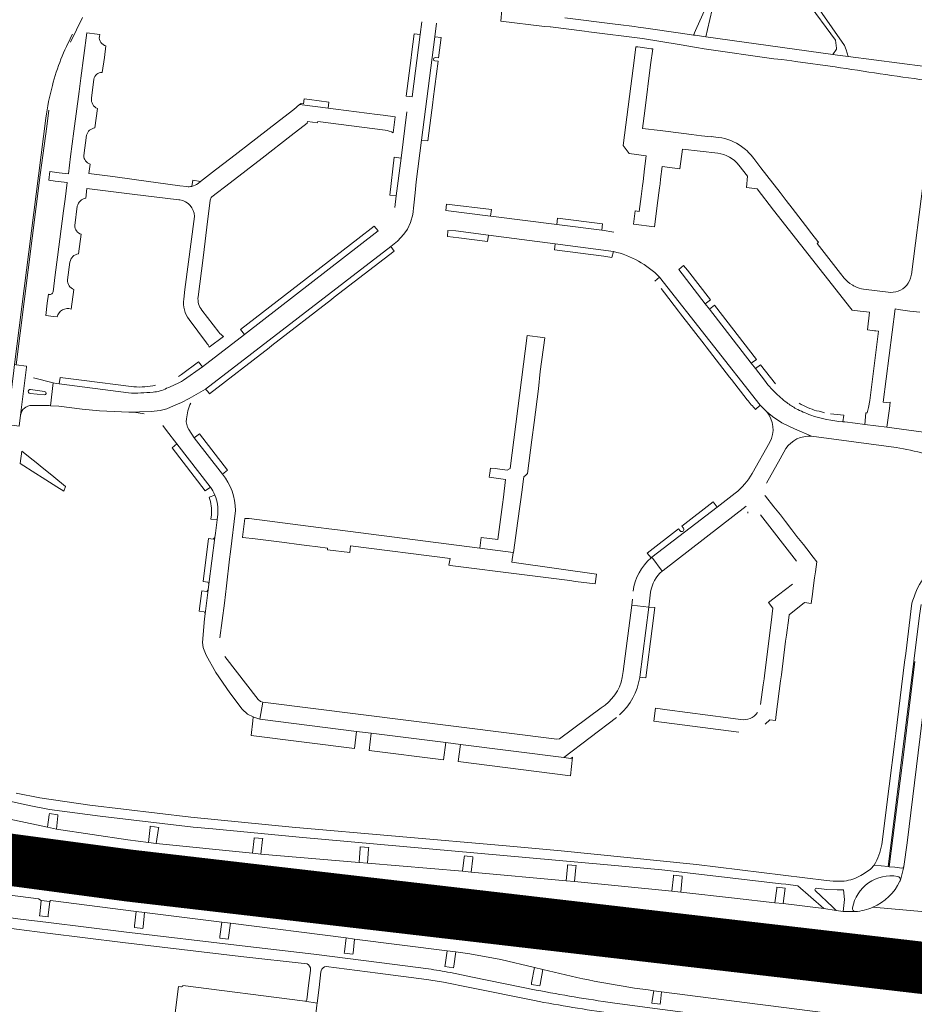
# Model space of a CAD drawing. Header units: metres. Extents: x 166325 to 190320, y 381923 to 404576.
# Tile 404 of 656: x 176882 to 177139, y 387004 to 387287. Entities that reach past the tile are written whole.
import ezdxf

# ---------------------------------------------------------------- set-up
doc = ezdxf.new("R2010")
doc.units = ezdxf.units.M
for name, color, linetype, lineweight in [('B-WE-VH-VERHARDING_ASFALT-GV', 8, 'Continuous', 18), ('B-WE-VH-VERHARDING_BETONSTRAATSTEEN-GV', 8, 'Continuous', 18), ('B-WE-VH-VERHARDING_FUNDERING_ZAND-GV', 8, 'Continuous', 18), ('B-WE-VH-VERHARDING_N-WEG', 8, 'Continuous', 18), ('B-WE-VH-VERHARDING_STRAATBAKSTEEN-GV', 8, 'Continuous', 18)]:
    doc.layers.add(name, color=color, linetype=linetype, lineweight=lineweight)

msp = doc.modelspace()

# ---------------------------------------------------------------- linework, layer by layer
at = {"layer": 'B-WE-VH-VERHARDING_ASFALT-GV', "flags": 128}
for points in [[(177020.551, 387289.911), (177020.242, 387286.679), (177032.76, 387285.119), (177034.372, 387284.972), (177034.502, 387284.96), (177044.304, 387283.735), (177045.583, 387283.575), (177060.981, 387281.65), (177071.549, 387279.874), (177076.522, 387279.038), (177078.711, 387278.67), (177098.792, 387275.82), (177101.072, 387275.59), (177103.996, 387275.185), (177105.043, 387275.039), (177116.399, 387273.465)], [(177117.122, 387276.88), (177115.798, 387277.063), (177079.202, 387282.11), (177076.121, 387282.56), (177075.662, 387282.627), (177072.641, 387283.068), (177061.321, 387284.72), (177059.743, 387284.921), (177058.726, 387285.05), (177053.963, 387285.656), (177053.112, 387285.765), (177038.624, 387287.61)], [(177178.692, 387266.963), (177183.059, 387266.525), (177183.17, 387267.503), (177192.554, 387266.386), (177192.916, 387269.056), (177184.858, 387270.15), (177173.7, 387271.05), (177170.09, 387271.341), (177147.428, 387273.169), (177143.654, 387273.473), (177142.332, 387273.58), (177120.196, 387276.478), (177117.122, 387276.88)], [(177109.633, 387167.106), (177104.697, 387169.21), (177101.061, 387170.997), (177098.43, 387172.751), (177096.774, 387174.154)], [(177097.686, 387165.399), (177092.57, 387156.395)], [(177096.643, 387153.648), (177100.572, 387160.64), (177102.225, 387163.546)], [(177087.666, 387150.718), (177082.467, 387146.717), (177063.719, 387132.29), (177066.682, 387128.274), (177066.795, 387128.365), (177066.909, 387128.455), (177090.857, 387146.988)], [(177138.547, 387119.015), (177136.757, 387104.576), (177136.44, 387102.081), (177133.885, 387081.483), (177133.583, 387079.238), (177132.003, 387066.389), (177129.879, 387049.565)], [(177139.123, 387102.345), (177140.763, 387115.484), (177141.184, 387118.619)], [(177145.161, 387115.374), (177145.096, 387114.901), (177144.906, 387113.378), (177143.268, 387099.915), (177143.154, 387099.017), (177140.923, 387080.682), (177137.151, 387049.996), (177136.231, 387043.208), (177136.204, 387043.102), (177135.21, 387039.258)], [(177127.65, 387043.624), (177131.698, 387043.199), (177135.872, 387076.143), (177139.123, 387102.345)], [(177037.585, 387047.73), (177021.765, 387049.21), (176960.155, 387054.5), (176930.95, 387057.455), (176901.965, 387060.86), (176887.515, 387062.985), (176880.745, 387064.33)], [(176877.5, 387062.275), (176884.96, 387060.67), (176890.34, 387059.665), (176904.855, 387057.705), (176931.635, 387054.585), (176937.365, 387054.085), (176962.14, 387051.625), (177050.95, 387043.71), (177066.585, 387042.245), (177100.86, 387038.255), (177102.256, 387038.101), (177105.71, 387037.666), (177113.185, 387031.146), (177116.777, 387030.582), (177115.756, 387031.545), (177110.7, 387036.317)], [(177041.436, 387038.883), (177038.976, 387039.11), (177011.714, 387041.632), (177009.222, 387041.845), (176981.831, 387044.185), (176979.432, 387044.39), (176951.156, 387046.807), (176948.719, 387047.055), (176921.058, 387049.88), (176918.762, 387050.162), (176912.811, 387050.893), (176892.31, 387053.983), (176889.719, 387054.533), (176862.945, 387060.234)], [(176856.691, 387048.394), (176890.097, 387046.686), (176913.835, 387043.765), (176931.687, 387041.83), (176949.122, 387040.101), (177010.788, 387034.784), (177040.512, 387032.059), (177069.723, 387029.132), (177086.59, 387027.247), (177100.698, 387025.576), (177114.261, 387023.779), (177114.246, 387023.646), (177117.369, 387023.129), (177121.311, 387022.113), (177129.006, 387018.453)], [(177119.063, 387039.043), (177117.037, 387039.024), (177115.849, 387039.013), (177113.936, 387039.17), (177076.56, 387043.81), (177037.585, 387047.73)], [(177049.166, 387022.931), (177044.751, 387023.406), (177024.794, 387023.557), (177022.111, 387023.687), (177012.124, 387024.989), (176927.798, 387035.657), (176895.038, 387039.946), (176854.298, 387045.077)], [(177135.715, 387042.77), (177135.628, 387042.779), (177133.645, 387042.982), (177132.027, 387043.144), (177131.698, 387043.199), (177127.65, 387043.624), (177127.385, 387043.282), (177126.994, 387042.803), (177126.528, 387042.39), (177124.285, 387040.917), (177123.841, 387040.667)], [(177135.21, 387039.258), (177136.204, 387043.102)], [(177122.212, 387030.245), (177118.779, 387030.267), (177116.777, 387030.582), (177113.185, 387031.146), (177101.481, 387032.529), (177099.119, 387032.796), (177087.438, 387034.112), (177071.997, 387035.852), (177069.469, 387036.103), (177041.436, 387038.883)], [(176864.826, 387036.782), (176887.163, 387033.882), (176887.917, 387033.415), (176890.36, 387033.152), (176890.608, 387033.46), (176915.301, 387030.27), (176917.701, 387029.96), (176939.944, 387027.192), (176942.447, 387026.88), (176975.699, 387022.638), (176978.133, 387022.328), (177004.793, 387018.927), (177007.287, 387018.609), (177011.254, 387018.03), (177020.248, 387016.421), (177029.935, 387014.147), (177032.296, 387013.593)], [(177110.962, 387036.958), (177114.011, 387036.637), (177117.01, 387036.493), (177118.843, 387036.459), (177119.126, 387033.742), (177118.779, 387030.267), (177122.212, 387030.245)], [(177127.327, 387031.512), (177146.694, 387029.811), (177146.948, 387032.71), (177145.962, 387032.817)], [(176911.722, 387024.418), (176890.056, 387027.054), (176881.159, 387028.195), (176871.324, 387029.561), (176860.346, 387031.062), (176852.587, 387032.121), (176851.542, 387032.254), (176851.234, 387029.75), (176852.298, 387029.614), (176852.236, 387029.11), (176856.176, 387028.62), (176870.906, 387026.548), (176880.794, 387025.163), (176889.692, 387023.987), (176911.38, 387021.368), (176945.409, 387017.348), (176964.458, 387015.146)], [(177162.649, 387014.682), (177165.619, 387014.474), (177167.413, 387027.625), (177164.465, 387028.22), (177164.23, 387028.27), (177146.694, 387029.811), (177127.327, 387031.512)], [(176999.372, 387013.738), (176985.2, 387015.574), (176966.413, 387017.954), (176945.797, 387020.391), (176911.722, 387024.418)], [(177058.711, 387008.227), (177062.61, 387007.67), (177064.22, 387007.44), (177066.434, 387007.124), (177094.855, 387003.513), (177097.147, 387003.222), (177113.681, 387001.122), (177115.804, 387000.852), (177119.199, 387000.459), (177119.802, 387000.418), (177141.16, 386998.822), (177163.403, 386997.043), (177164.457, 387005.36), (177161.515, 387006.09), (177159.772, 387006.567), (177157.902, 387007.289), (177157.285, 387007.754), (177156.751, 387008.482), (177129.077, 387012.631), (177120.09, 387013.712), (177116.485, 387014.205), (177113.376, 387014.59), (177113.347, 387014.456), (177049.166, 387022.931)], [(177130.783, 387016.005), (177130.642, 387013.887)], [(176963.802, 387004.397), (176967.337, 387003.858), (176967.886, 387008.398), (176968.442, 387012.928), (176968.487, 387013.155)], [(176965.475, 387013.53), (176965.467, 387013.3), (176964.898, 387008.948), (176964.356, 387004.798)], [(176969.975, 387014.456), (176984.846, 387012.545), (176998.844, 387010.682)], [(177003.736, 387009.9), (177011.319, 387008.368), (177029.88, 387004.617)], [(177030.383, 387007.641), (177012.016, 387011.386), (177005.691, 387012.676)], [(177129.077, 387012.631), (177156.751, 387008.482)], [(177113.954, 386996.312), (177113.117, 386996.295), (177109.583, 386996.613), (177103.558, 386997.225), (177064.521, 387002.343), (177052.393, 387003.987)]]:
    msp.add_lwpolyline(points, dxfattribs=at)
at = {"layer": 'B-WE-VH-VERHARDING_ASFALT-GV'}
for points in [[(177116.399, 387273.465, 0.0023822), (177142.414, 387269.613)], [(177096.774, 387174.154, -0.2961922), (177097.686, 387165.399)], [(177102.225, 387163.546, -0.269772), (177109.633, 387167.106)], [(177092.57, 387156.395, -0.0978242), (177087.666, 387150.718)], [(177141.674, 387126.055, 0.0723317), (177138.547, 387119.015)], [(177129.879, 387049.565, -0.085142), (177127.65, 387043.624)], [(177136.204, 387043.102, -0.3164205), (177135.715, 387042.77)], [(177123.841, 387040.667, -0.1144552), (177119.063, 387039.043)], [(177121.445, 387031.284, -0.4159774), (177134.413, 387040.347)], [(177134.413, 387040.347, -0.3860338), (177135.21, 387039.258)], [(177110.7, 387036.317, -0.5458264), (177110.962, 387036.958)], [(177127.327, 387031.512, -0.0854694), (177122.212, 387030.245)], [(176964.458, 387015.146, -0.2758273), (176965.475, 387013.53)], [(176968.487, 387013.155, -0.304783), (176969.975, 387014.456)], [(177005.691, 387012.676, 0.0085437), (176999.372, 387013.738)], [(177032.296, 387013.593, 0.0255326), (177058.711, 387008.227)], [(177130.642, 387013.887, -0.4115661), (177129.077, 387012.631)], [(176998.844, 387010.682, -0.0081641), (177003.736, 387009.9)], [(177052.393, 387003.987, -0.0136621), (177030.383, 387007.641)], [(176964.356, 387004.798, -0.3928866), (176963.802, 387004.397)], [(177029.88, 387004.617, 0.0113306), (177051.982, 387000.935)]]:
    msp.add_lwpolyline(points, format="xyb", dxfattribs=at)
at = {"layer": 'B-WE-VH-VERHARDING_ASFALT-GV', "flags": 128}
msp.add_lwpolyline([(177121.311, 387022.113), (177117.369, 387023.129), (177117.848, 387022.552), (177117.038, 387014.675), (177116.485, 387014.205), (177120.09, 387013.712), (177119.625, 387014.305), (177120.231, 387020.28), (177120.608, 387021.812)], close=True, dxfattribs=at)
at = {"layer": 'B-WE-VH-VERHARDING_BETONSTRAATSTEEN-GV', "flags": 128}
for points in [[(176896.339, 387280.605), (176899.804, 387287.716)], [(176935.181, 387180.65), (176988.514, 387221.762), (176990.467, 387223.312), (176992.277, 387225.283), (176993.322, 387226.772), (176994.247, 387228.704), (176994.931, 387230.957), (176995.213, 387233.694), (176995.575, 387237.155), (176995.872, 387240.358), (176997.402, 387252.36), (177001.24, 387282.14), (177001.714, 387286.08)], [(176997.485, 387286.398), (176997.031, 387282.82), (176994.712, 387264.809)], [(176904.67, 387282.24), (176904.75, 387282.8), (176904.055, 387282.881), (176901.018, 387283.237), (176899.326, 387270.228), (176898.825, 387266.38), (176897.333, 387254.911), (176896.389, 387247.658), (176895.742, 387242.682), (176893.094, 387243.003), (176890.448, 387243.324), (176890.14, 387240.819), (176891.943, 387240.59), (176895.413, 387240.15), (176894.79, 387235.362), (176894.349, 387231.974), (176892.617, 387218.656), (176891.96, 387213.607), (176891.319, 387208.679)], [(177001.306, 387276.136), (177002.267, 387276.051), (177003.02, 387281.93), (177001.24, 387282.14), (176997.402, 387252.36), (176999.211, 387252.19), (177000.622, 387263.206), (177000.746, 387264.174), (177002.143, 387275.085)], [(176905.46, 387271.85), (176906.14, 387276.19), (176906.56, 387279.5)], [(177083.832, 387253.037), (177082.723, 387253.176), (177080.78, 387253.418), (177080.762, 387253.28), (177077.958, 387253.644), (177075.132, 387254.011), (177072.849, 387254.28), (177066.033, 387255.149), (177060.959, 387255.748), (177061.626, 387260.855), (177063.33, 387274.1), (177063.921, 387278.646), (177063.53, 387278.697), (177059.619, 387279.21), (177059.082, 387279.28), (177058.664, 387276.046), (177055.4, 387250.81), (177057.153, 387248.52), (177062.06, 387247.899), (177061.597, 387244.086), (177061.14, 387240.467), (177061.006, 387239.24), (177060.57, 387236.119), (177060.05, 387231.86), (177058.9, 387232.002), (177058.448, 387228.213), (177064.437, 387227.398), (177064.922, 387231.174), (177065.212, 387233.512), (177065.863, 387238.608), (177066.043, 387239.8), (177066.212, 387241.109), (177066.676, 387244.811), (177071.768, 387244.159), (177072.49, 387249.74), (177082.698, 387248.581)], [(177002.143, 387275.085), (177001.227, 387275.167)], [(176902.36, 387264.43), (176903.072, 387269.94)], [(176989.27, 387254.48), (176989.831, 387259.131), (176986.347, 387259.561), (176984.599, 387259.773), (176972.716, 387261.259), (176970.473, 387261.547), (176962.314, 387262.592), (176960.653, 387261.213), (176956.501, 387257.983), (176949.722, 387252.712), (176942.495, 387247.143), (176938.071, 387243.81), (176933.774, 387240.421), (176933.089, 387239.881)], [(176889.27, 387258.723), (176880.274, 387187.736), (176880.674, 387187.694), (176887.665, 387242.345), (176889.541, 387256.347), (176890.166, 387261.014)], [(176903.37, 387255.89), (176904.099, 387261.45)], [(176993.181, 387260.57), (176991.484, 387247.221), (176990.099, 387236.328), (176989.672, 387232.965)], [(176937.062, 387236.002), (176942.294, 387240.059), (176951.542, 387247.202), (176959.84, 387253.677), (176964.491, 387257.265)], [(176964.491, 387257.265), (176964.548, 387257.733), (176967.454, 387257.378), (176967.532, 387257.74), (176986.903, 387255.26)], [(176900.227, 387247.963), (176900.966, 387253.812)], [(176929.849, 387238.985), (176927.867, 387239.258), (176914.658, 387241.074), (176908.498, 387241.865), (176901.631, 387242.748), (176901.979, 387245.47)], [(177119.07, 387212.598), (177118.021, 387213.948), (177111.252, 387222.66), (177111.641, 387222.95), (177111.476, 387223.166), (177109.751, 387225.418), (177107.927, 387227.785), (177104.058, 387232.781), (177102.322, 387235.026), (177100.579, 387237.28), (177096.802, 387242.16), (177095.075, 387244.402), (177093.335, 387246.659)], [(177088.742, 387245.189), (177091.231, 387241.99), (177090.889, 387238.719), (177093.97, 387238.341), (177098.741, 387232.252), (177120.988, 387203.857), (177121.362, 387203.38), (177123.624, 387203.125), (177126.317, 387202.801), (177125.725, 387197.744), (177127.794, 387197.487), (177128.191, 387197.42), (177128.96, 387197.34), (177126.414, 387177.408), (177126.054, 387175.345), (177125.888, 387174.581), (177125.684, 387173.813), (177125.31, 387173.856), (177124.942, 387170.503), (177131.357, 387169.716), (177132.047, 387175.14), (177132.309, 387176.887), (177131.182, 387176.79), (177130.306, 387176.918), (177133.761, 387203.763), (177134.592, 387203.62), (177137.942, 387203.16), (177140.79, 387202.796)], [(176933.774, 387240.421), (176931.54, 387240.891), (176931.254, 387239.059)], [(176933.089, 387239.881), (176933.774, 387240.421)], [(176995.872, 387240.358), (176995.575, 387237.155), (176995.213, 387233.694), (176994.931, 387230.957), (176994.247, 387228.704), (176993.322, 387226.772), (176992.277, 387225.283), (176990.467, 387223.312), (176988.514, 387221.762)], [(177142.303, 387209.142), (177143.828, 387221.03), (177145.473, 387233.82), (177146.198, 387239.401), (177145.866, 387239.447), (177141.758, 387240.01), (177138.391, 387213.712)], [(176900.73, 387235.7), (176901.084, 387238.47), (176907.963, 387237.595), (176914.101, 387236.814), (176927.489, 387235.213), (176927.819, 387235.173)], [(176933.082, 387207.244), (176934.539, 387218.49), (176935.881, 387229.668), (176936.43, 387234.244), (176936.54, 387235.124)], [(176897.62, 387227.82), (176898.302, 387233.36)], [(177052.719, 387225.919), (177049.36, 387226.44), (177049.254, 387226.453), (177036.323, 387228.099), (177017.38, 387230.51), (177017.279, 387230.522), (177004.351, 387232.09)], [(176932.038, 387230.433), (176929.286, 387209.32), (176928.929, 387206.586)], [(176984.932, 387226.24), (176946.418, 387196.428), (176934.34, 387187.08), (176928.92, 387183.22)], [(177004.951, 387226.36), (177007.245, 387226.275), (177016.707, 387225.028), (177035.853, 387222.505), (177052.671, 387220.289)], [(176898.63, 387219.6), (176899.419, 387225.27)], [(176895.528, 387212.121), (176896.21, 387217.261)], [(177097.109, 387181.948), (177096.081, 387183.274), (177093.51, 387186.591), (177092.315, 387188.132), (177080.253, 387203.693), (177079.028, 387205.274), (177071.411, 387215.1)], [(177065.911, 387212.9), (177064.493, 387211.731)], [(177065.911, 387212.9), (177094.886, 387176.065), (177094.961, 387175.97), (177096.774, 387174.154), (177098.43, 387172.751), (177101.061, 387170.997), (177104.697, 387169.21), (177109.633, 387167.106), (177133.982, 387163.834)], [(177093.541, 387174.816), (177094.886, 387176.065), (177065.911, 387212.9)], [(176896.53, 387203.73), (176897.309, 387209.41)], [(177066.377, 387209.648), (177067.305, 387208.448), (177071.398, 387203.155), (177071.975, 387202.361), (177078.734, 387193.642), (177079.295, 387192.894), (177086.047, 387184.17), (177086.64, 387183.442), (177091.124, 387177.627)], [(177131.745, 387208.568), (177124.634, 387209.471)], [(176890, 387207.99), (176889.66, 387205.42), (176889.25, 387201.88), (176891.496, 387201.616), (176892.47, 387201.501)], [(176939.067, 387197.09), (176934.122, 387203.432)], [(176930.464, 387200.757), (176935.519, 387194.028)], [(176936.292, 387192.72), (176940.422, 387195.841)], [(176928.92, 387183.22), (176934.34, 387187.08), (176933.191, 387188.578), (176928.317, 387184.875), (176927.461, 387184.294)], [(176883.65, 387187.05), (176881.998, 387173.189)], [(177099.235, 387182.212), (177094.94, 387187.705), (177093.51, 387186.591), (177096.081, 387183.274), (177097.109, 387181.948)], [(176885.2, 387175.99), (176890.24, 387175.92), (176890.558, 387175.9), (176891.403, 387182.512), (176885.708, 387183.936)], [(176914.621, 387181.356), (176899.504, 387183.231), (176893.386, 387184.038), (176893.129, 387182.185)], [(176884.883, 387180.59), (176888.898, 387180.018)], [(176913.052, 387179.59), (176893.129, 387182.185), (176892.25, 387182.3), (176891.403, 387182.512), (176890.558, 387175.9), (176892.96, 387175.75), (176899.69, 387174.93), (176904.69, 387174.43), (176913.191, 387174.05), (176916.191, 387174.122), (176919.561, 387174.231), (176922.191, 387174.553), (176924.073, 387175.051), (176926.01, 387175.826), (176928.334, 387176.85), (176930.524, 387177.962), (176935.181, 387180.65)], [(176893.129, 387182.185), (176913.052, 387179.59)], [(176935.181, 387180.65), (176930.524, 387177.962), (176928.334, 387176.85), (176926.01, 387175.826), (176924.073, 387175.051), (176922.191, 387174.553), (176919.561, 387174.231), (176916.191, 387174.122), (176913.191, 387174.05), (176915.196, 387173.96)], [(176888.774, 387179.011), (176884.741, 387179.39)], [(177113.401, 387173.889), (177112.804, 387174.039), (177111.81, 387174.288), (177111.093, 387174.468)], [(177118.692, 387171.283), (177118.92, 387173.171), (177115.077, 387173.582)], [(176922.906, 387170.17), (176923.96, 387168.81), (176926.998, 387164.89), (176936.541, 387152.578)], [(176940.101, 387156.239), (176931.992, 387166.65), (176930.422, 387169.031)], [(177144.016, 387167.956), (177131.357, 387169.716), (177124.942, 387170.503), (177122.213, 387170.841), (177119.219, 387171.217), (177118.692, 387171.283)], [(176926.998, 387164.89), (176925.617, 387163.806), (176935.162, 387151.416), (176936.627, 387152.459)], [(176936.541, 387152.578), (176926.998, 387164.89)], [(176937.905, 387150.173), (176936.258, 387149.524)], [(177103.992, 387140.179), (177102.171, 387142.515), (177102.152, 387142.54), (177100.669, 387144.453), (177098.818, 387146.824), (177096.431, 387149.86), (177096.187, 387150.051)], [(177071.831, 387139.866), (177071.344, 387140.496), (177062.326, 387133.485), (177063.438, 387132.074), (177063.719, 387132.29), (177082.467, 387146.717)], [(177082.467, 387146.717), (177081.314, 387148.192), (177072.31, 387141.199), (177072.8, 387140.608)], [(176938.77, 387144.69), (176938.558, 387143.023), (176938.073, 387139.179), (176937.919, 387137.963), (176936.194, 387124.547), (176936.011, 387122.879), (176935.134, 387115.955), (176934.934, 387114.528), (176934.351, 387107.757), (176934.568, 387106.324), (176934.614, 387106.019), (176935.362, 387104.045), (176938.177, 387099.094), (176942.261, 387093.236), (176945.802, 387088.483), (176947.318, 387087.096), (176948.966, 387086.271), (176949.119, 387086.195), (176950.88, 387085.632), (176951.76, 387090.52), (176951.02, 387090.77), (176950.41, 387091.29), (176940.738, 387103.649)], [(176936.907, 387144.521), (176936.74, 387143.236), (176938.558, 387143.023), (176938.77, 387144.69)], [(176939.32, 387109.06), (176940.715, 387119.02), (176941.284, 387124.025), (176942.161, 387131.74), (176942.418, 387133.842), (176943.872, 387145.76)], [(177091.312, 387145.343), (177091.316, 387144.981)], [(177094.937, 387144.522), (177105.345, 387131.159)], [(177096.28, 387084.249), (177097.629, 387085.45), (177099.312, 387085.28), (177099.502, 387086.96), (177100.742, 387096.68), (177100.952, 387098.39), (177102.192, 387108.08), (177102.432, 387109.81), (177103.062, 387114.8), (177103.181, 387115.73), (177107.651, 387119.2), (177109.555, 387118.929), (177109.912, 387121.63), (177110.127, 387123.351), (177110.523, 387126.32), (177110.74, 387128.04), (177111.152, 387130.99), (177110.139, 387132.28), (177108.289, 387134.65), (177107.3, 387135.93), (177105.449, 387138.29), (177103.992, 387140.179)], [(177066.682, 387128.274), (177063.719, 387132.29), (177063.438, 387132.074)], [(177104.123, 387124.56), (177102.116, 387123.01), (177100.098, 387121.452), (177097.28, 387119.28), (177098.552, 387117.56), (177098.052, 387113.45), (177096.211, 387099.01), (177096.011, 387097.29), (177095.756, 387095.513), (177094.95, 387089.899)], [(177058.091, 387120.19), (177057.875, 387118.519), (177062.779, 387117.872), (177062.786, 387117.93), (177063.333, 387122.219)], [(177060.2, 387097.64), (177060.213, 387097.745), (177062.779, 387117.872), (177057.875, 387118.519), (177055.399, 387099.332), (177055.18, 387097.635)], [(177141.184, 387118.619), (177140.763, 387115.484), (177139.123, 387102.345), (177135.872, 387076.143), (177131.698, 387043.199), (177132.027, 387043.144), (177136.178, 387076.12), (177139.422, 387102.285)], [(176951.76, 387090.52), (176950.88, 387085.632), (176978.708, 387082.128), (176982.886, 387081.602), (177004.396, 387078.893), (177008.569, 387078.367), (177038.342, 387074.618), (177053.492, 387086.124)], [(177049.05, 387088.91), (177037.11, 387079.95), (177036.31, 387079.85), (176951.76, 387090.52)], [(177089.241, 387085.53), (177085.66, 387086.064), (177068.127, 387088.355), (177064.73, 387088.799), (177064.288, 387085.115), (177088.712, 387081.921)], [(176928.144, 387008.545), (176927.454, 387008.647), (176925.173, 386990.41), (176923.596, 386977.87), (176922.73, 386970.98), (176928.572, 386970.197)], [(176965.846, 386991.31), (176966.058, 386993.034), (176967.264, 387003.277), (176967.337, 387003.858), (176963.802, 387004.397), (176963.09, 387004.506), (176928.713, 387008.981)]]:
    msp.add_lwpolyline(points, dxfattribs=at)
at = {"layer": 'B-WE-VH-VERHARDING_BETONSTRAATSTEEN-GV'}
for points in [[(176896.93, 387282.87, 0.0575022), (176891.141, 387268.153)], [(176906.56, 387279.5, -0.3891694), (176904.67, 387282.24)], [(177001.227, 387275.167, -0.9709623), (177001.306, 387276.136)], [(176903.072, 387269.94, -0.3824473), (176905.46, 387271.85)], [(176891.141, 387268.153, 0.0300076), (176889.27, 387258.723)], [(176904.099, 387261.45, -0.3146059), (176902.36, 387264.43)], [(176900.966, 387253.812, -0.3072634), (176903.37, 387255.89)], [(176986.903, 387255.26, -0.0699172), (176989.27, 387254.48)], [(177090.246, 387249.999, 0.1138277), (177083.832, 387253.037)], [(177082.698, 387248.581, -0.2011601), (177088.742, 387245.189)], [(177093.335, 387246.659, 0.0717003), (177090.246, 387249.999)], [(176901.979, 387245.47, -0.3560042), (176900.227, 387247.963)], [(176933.089, 387239.881, -0.1101054), (176931.254, 387239.059)], [(176931.254, 387239.059, -0.0772481), (176929.849, 387238.985)], [(176898.302, 387233.36, -0.2819969), (176900.73, 387235.7)], [(176927.819, 387235.173, -0.3735931), (176932.038, 387230.433)], [(176936.54, 387235.124, -0.1819072), (176937.062, 387236.002)], [(176899.419, 387225.27, -0.3450521), (176897.62, 387227.82)], [(177052.671, 387220.289, -0.142782), (177065.911, 387212.9)], [(176896.21, 387217.261, -0.3460774), (176898.63, 387219.6)], [(176897.309, 387209.41, -0.3541049), (176895.528, 387212.121)], [(177121.323, 387210.699, -0.0666785), (177119.07, 387212.598)], [(177138.337, 387213.368, -0.2639687), (177134.545, 387208.886)], [(177138.391, 387213.712, -0.0113483), (177138.337, 387213.368)], [(176891.319, 387208.679, -0.5130681), (176890, 387207.99)], [(177122.193, 387210.235, -0.0304577), (177121.323, 387210.699)], [(177124.634, 387209.471, -0.0671815), (177122.193, 387210.235)], [(177134.545, 387208.886, -0.1199936), (177131.745, 387208.568)], [(176928.929, 387206.586, 0.1955989), (176930.464, 387200.757)], [(176934.122, 387203.432, -0.1994596), (176933.082, 387207.244)], [(176892.47, 387201.501, -0.4205298), (176896.53, 387203.73)], [(176940.422, 387195.841, -0.0793541), (176939.067, 387197.09)], [(176935.519, 387194.028, -0.0486814), (176936.292, 387192.72)], [(176928.92, 387183.22, -0.0300394), (176924.021, 387180.93)], [(176884.741, 387179.39, -1.0232062), (176884.883, 387180.59)], [(176888.898, 387180.018, -0.9285315), (176888.774, 387179.011)], [(176920.783, 387181.804, -0.0762719), (176914.621, 387181.356)], [(176920.101, 387179.81, 0.1091644), (176924.021, 387180.93)], [(177097.109, 387181.948, 0.0249701), (177099.036, 387179.829)], [(176913.052, 387179.59, 0.0357459), (176920.101, 387179.81)], [(177091.124, 387177.627, 0.0217972), (177093.541, 387174.816)], [(177102.522, 387176.785, -0.040735), (177099.036, 387179.829)], [(176881.998, 387173.189, -0.3779493), (176885.2, 387175.99)], [(176929.722, 387172.091, -0.0785172), (176930.953, 387176.661)], [(177105.191, 387175.029, -0.0286467), (177102.522, 387176.785)], [(177105.191, 387175.029, 0.0288414), (177109.411, 387173.214)], [(177111.093, 387174.468, -0.0709279), (177106.104, 387176.613)], [(176915.196, 387173.96, -0.0396173), (176917.531, 387173.519)], [(176930.422, 387169.031, -0.1771251), (176929.722, 387172.091)], [(177109.411, 387173.214, 0.0699701), (177118.692, 387171.283)], [(177133.982, 387163.834, -0.0232465), (177142.274, 387162.099)], [(176943.872, 387145.76, 0.1643924), (176940.101, 387156.239)], [(176936.627, 387152.459, -0.01503), (176936.541, 387152.578)], [(176936.627, 387152.459, -0.055036), (176937.905, 387150.173)], [(176936.258, 387149.524, -0.1161209), (176936.907, 387144.521)], [(176938.77, 387144.69, 0.1205185), (176937.905, 387150.173)], [(177072.8, 387140.608, -0.9673799), (177071.831, 387139.866)], [(177063.438, 387132.074, 0.17602), (177058.263, 387122.504)], [(177063.333, 387122.219, -0.1903708), (177066.682, 387128.274)], [(177055.18, 387097.635, -0.212529), (177049.05, 387088.91)], [(177054.353, 387086.856, 0.1709301), (177060.2, 387097.64)], [(177094.063, 387087.548, -0.2857225), (177089.241, 387085.53)], [(176928.49, 387008.623, -0.1822519), (176928.144, 387008.545)], [(176928.713, 387008.981, -0.2176399), (176928.49, 387008.623)]]:
    msp.add_lwpolyline(points, format="xyb", dxfattribs=at)
at = {"layer": 'B-WE-VH-VERHARDING_BETONSTRAATSTEEN-GV', "flags": 128}
for points in [[(176997.031, 387282.82), (176995.261, 387283.03), (176994.497, 387277.05), (176994.377, 387276.112), (176992.961, 387265.03), (176994.712, 387264.809)], [(176970.682, 387263.35), (176965.135, 387264.057), (176963.622, 387264.25), (176963.442, 387262.862), (176962.747, 387262.952), (176962.314, 387262.592), (176970.473, 387261.547)], [(176991.484, 387247.221), (176989.471, 387247.485), (176988.231, 387236.508), (176990.099, 387236.328)], [(177017.497, 387232.383), (177004.546, 387233.963), (177004.351, 387232.09), (177017.279, 387230.522)], [(177049.464, 387228.264), (177036.551, 387229.896), (177036.323, 387228.099), (177049.254, 387226.453)], [(176984.932, 387226.24), (176983.789, 387227.637), (176979.021, 387223.93), (176945.309, 387197.876), (176946.418, 387196.428)], [(177016.707, 387225.028), (177007.245, 387226.275), (177004.951, 387226.36), (177004.817, 387224.631), (177008.149, 387224.29), (177016.424, 387223.236)], [(176971.49, 387206.509), (176972.252, 387207.136), (176989.495, 387220.378), (176988.514, 387221.762), (176935.181, 387180.65), (176935.844, 387179.981), (176936.396, 387179.295), (176953.524, 387192.607), (176954.297, 387193.222)], [(177035.853, 387222.505), (177035.661, 387220.77), (177049.882, 387218.943), (177052.161, 387218.553), (177052.671, 387220.289)], [(177073.933, 387214.936), (177072.798, 387216.316), (177071.411, 387215.1), (177079.028, 387205.274), (177080.524, 387206.409)], [(177081.761, 387204.845), (177080.253, 387203.693), (177092.315, 387188.132), (177093.759, 387189.238)], [(177029.141, 387166.11), (177029.812, 387171.03), (177031.021, 387180.78), (177031.577, 387185.732), (177032.846, 387195.43), (177032.28, 387195.511), (177027.791, 387196.15), (177022.891, 387157.87), (177022.061, 387157.34), (177018.565, 387157.78), (177017.252, 387157.944), (177017.04, 387156.46), (177016.891, 387155.311), (177021.559, 387154.695), (177020.943, 387149.613), (177020.652, 387147.416), (177019.4, 387137.373), (177014.583, 387137.975), (177014.172, 387134.9), (177023.771, 387133.663), (177023.872, 387133.65), (177025.15, 387142.794), (177026.324, 387151.657), (177026.648, 387154.061), (177026.835, 387155.453), (177027.418, 387155.93), (177027.932, 387156.35)], [(176883.65, 387187.05), (176883.672, 387187.27), (176880.674, 387187.694), (176880.274, 387187.736), (176880.057, 387186.028), (176878.558, 387174.193), (176878.084, 387170.458), (176881.588, 387170.025), (176881.998, 387173.189)], [(176933.482, 387167.803), (176931.992, 387166.65), (176940.101, 387156.239), (176941.574, 387157.341)], [(176887.64, 387158.568), (176886.451, 387159.531), (176885.603, 387160.217), (176882.351, 387162.85), (176881.878, 387159.241), (176886.393, 387156.369), (176888.233, 387155.198), (176892.452, 387152.514), (176894.389, 387151.282), (176894.948, 387152.605), (176891.514, 387155.407)], [(177023.771, 387133.663), (177014.172, 387134.9), (176973.21, 387140.17), (176970.681, 387140.46), (176967.704, 387140.839), (176947.752, 387143.38), (176946.519, 387143.47), (176945.859, 387138.007), (176946.001, 387137.99), (176949.473, 387137.563), (176957.201, 387136.628), (176962.806, 387135.84), (176964.413, 387135.632), (176967.543, 387135.226), (176970.353, 387134.863), (176970.296, 387134.439), (176976.74, 387133.616), (176976.985, 387135.547), (177005.607, 387131.905), (177005.278, 387129.972), (177006.44, 387129.824), (177026.252, 387127.294), (177040.085, 387125.528), (177041.712, 387125.32), (177047.367, 387124.598), (177047.747, 387127.398), (177024.707, 387130.66), (177023.374, 387130.85), (177023.586, 387132.339), (177023.641, 387132.731)], [(176937.919, 387137.963), (176937.435, 387137.478), (176936.074, 387137.628), (176934.492, 387125.262), (176935.853, 387125.098), (176936.194, 387124.547)], [(176936.011, 387122.879), (176935.551, 387122.397), (176934.155, 387122.585), (176933.43, 387116.701), (176934.809, 387116.534), (176935.134, 387115.955)], [(177063.745, 387111.793), (177064.522, 387117.786), (177062.786, 387117.93), (177062.779, 387117.872), (177060.213, 387097.745), (177061.909, 387097.523)], [(176950.88, 387085.632), (176949.119, 387086.195), (176948.966, 387086.271), (176948.836, 387085.2), (176948.316, 387080.923), (176978.104, 387077.199), (176978.708, 387082.128)], [(177004.396, 387078.893), (176982.886, 387081.602), (176982.295, 387076.645), (177003.751, 387073.953)], [(177038.342, 387074.618), (177008.569, 387078.367), (177007.908, 387073.413), (177040.243, 387069.368), (177040.842, 387074.692), (177040.395, 387074.36)], [(176892.712, 387057.781), (176892.741, 387058.059), (176890.289, 387058.492), (176890.233, 387058.105), (176889.719, 387054.533), (176892.31, 387053.983)], [(176921.715, 387054.18), (176921.757, 387054.453), (176919.309, 387054.796), (176919.27, 387054.465), (176918.762, 387050.162), (176921.058, 387049.88)], [(176951.649, 387051.011), (176951.68, 387051.272), (176949.211, 387051.521), (176949.189, 387051.324), (176948.719, 387047.055), (176951.156, 387046.807)], [(176982.152, 387048.272), (176982.187, 387048.721), (176979.71, 387048.89), (176979.685, 387048.493), (176979.432, 387044.39), (176981.831, 387044.185)], [(177012.114, 387045.581), (177012.161, 387046.049), (177009.732, 387046.31), (177009.674, 387045.8), (177009.222, 387041.845), (177011.714, 387041.632)], [(177041.831, 387042.912), (177041.889, 387043.499), (177039.418, 387043.712), (177039.362, 387043.134), (177038.976, 387039.11), (177041.436, 387038.883)], [(177072.361, 387040.017), (177072.399, 387040.446), (177069.94, 387040.681), (177069.901, 387040.301), (177069.469, 387036.103), (177071.997, 387035.852)], [(177102.095, 387036.967), (177099.686, 387037.239), (177099.638, 387036.864), (177099.119, 387032.796), (177101.481, 387032.529)], [(176890.36, 387033.152), (176887.917, 387033.415), (176887.509, 387029.515), (176887.455, 387028.996), (176889.884, 387028.706), (176889.938, 387029.213)], [(176917.701, 387029.96), (176915.301, 387030.27), (176914.798, 387026.121), (176914.74, 387025.644), (176917.189, 387025.367), (176917.239, 387025.818)], [(176942.447, 387026.88), (176939.944, 387027.192), (176939.377, 387023.065), (176939.316, 387022.623), (176941.77, 387022.263), (176941.843, 387022.759)], [(176978.133, 387022.328), (176975.699, 387022.638), (176975.175, 387018.614), (176975.128, 387018.251), (176977.631, 387017.945), (176977.672, 387018.303)], [(177007.287, 387018.609), (177004.793, 387018.927), (177004.188, 387014.917), (177004.119, 387014.46), (177006.572, 387014.072), (177006.644, 387014.528)], [(177032.296, 387013.593), (177029.935, 387014.147), (177029.082, 387009.693), (177029.001, 387009.268), (177031.434, 387008.829), (177031.511, 387009.253)], [(177066.434, 387007.124), (177064.22, 387007.44), (177063.8, 387004.588), (177063.698, 387003.899), (177066.122, 387003.566), (177066.184, 387004.277)]]:
    msp.add_lwpolyline(points, close=True, dxfattribs=at)
at = {"layer": 'B-WE-VH-VERHARDING_FUNDERING_ZAND-GV', "flags": 128}
msp.add_lwpolyline([(177081.089, 387290), (177083.703, 387301.822), (177082.065, 387312.726), (177080.621, 387311.936), (177082.015, 387301.82), (177079.23, 387290.58), (177076.245, 387283.899), (177075.662, 387282.627), (177076.121, 387282.56), (177079.202, 387282.11), (177079.68, 387284.203)], close=True, dxfattribs=at)
msp.add_lwpolyline([(177108.219, 387292.535), (177116.508, 387281.145), (177116.834, 387278.837), (177116.872, 387278.568), (177115.798, 387277.063), (177117.122, 387276.88), (177120.196, 387276.478), (177119.58, 387278.382), (177119.175, 387279.636), (177109.156, 387293.978)], dxfattribs=at)
at = {"layer": 'B-WE-VH-VERHARDING_N-WEG', "const_width": 15, "flags": 128}
msp.add_lwpolyline([(179238.148, 386745.003), (178727.352, 386805.229), (178365.634, 386858.639), (178265.463, 386879.516), (177699.795, 386956.106), (177281.212, 386997.775), (176913.081, 387040.629), (176714.708, 387067.116), (176513.975, 387082.824), (176334.72, 387090.826), (176179.133, 387111.7), (176033.068, 387139.937), (175822.658, 387196.025), (175616.602, 387250.993), (175292.926, 387336.714), (174996.039, 387419.18), (174648.529, 387520.516), (174558.936, 387544.99), (174399.462, 387551.147), (174143.482, 387607.325), (173777.64, 387656.898), (173629.28, 387668.078), (173499.621, 387714.244), (173213.034, 387739.83)], dxfattribs=at)
at = {"layer": 'B-WE-VH-VERHARDING_STRAATBAKSTEEN-GV'}
for points in [[(177127.327, 387031.512, 0.1789082), (177135.088, 387038.992)], [(177135.088, 387038.992, 0.0854304), (177135.21, 387039.258)], [(177121.445, 387031.284, 0.4719855), (177122.212, 387030.245)], [(177130.783, 387016.005, 0.2369974), (177129.006, 387018.453)]]:
    msp.add_lwpolyline(points, format="xyb", dxfattribs=at)
at = {"layer": 'B-WE-VH-VERHARDING_STRAATBAKSTEEN-GV', "flags": 128}
msp.add_lwpolyline([(177129.006, 387018.453), (177121.311, 387022.113), (177120.608, 387021.812), (177120.231, 387020.28), (177119.625, 387014.305), (177120.09, 387013.712), (177129.077, 387012.631)], dxfattribs=at)

doc.saveas('drawing.dxf')
